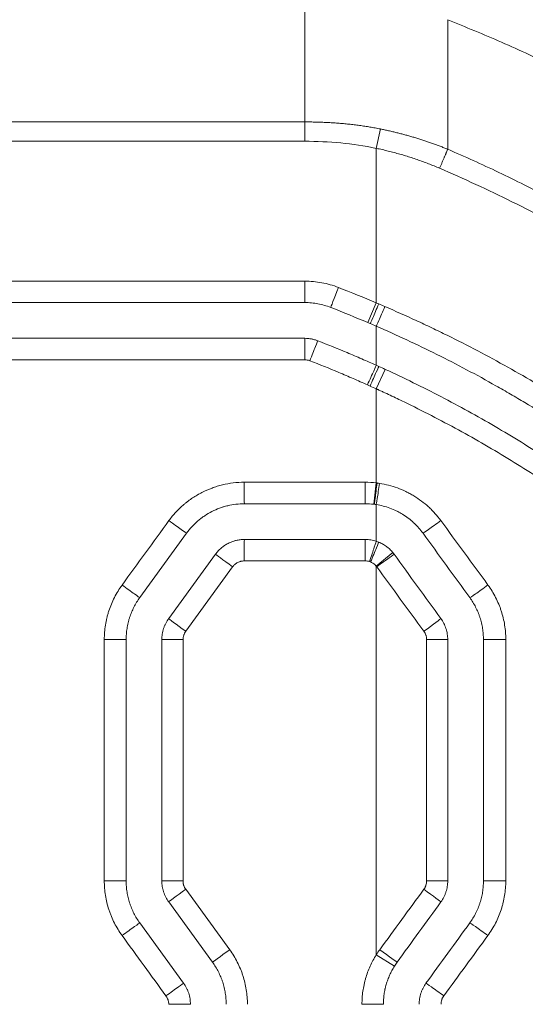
# Model space of a CAD drawing. Header units: millimetres. Extents: x 0 to 594, y 0 to 420.
# Tile 228 of 420: x 271.85 to 275.38, y 317.42 to 324.3. Entities that reach past the tile are written whole.
import ezdxf

# ---------------------------------------------------------------- set-up
doc = ezdxf.new("R2010")
doc.units = ezdxf.units.MM
doc.layers.add('1', color=7, linetype='Continuous', true_color=0xffffff)
doc.styles.add('Arial Unicode MS', font='txt')
doc.dimstyles.get("Standard").update_dxf_attribs({"dimtxt": 0.18, "dimasz": 0.18, "dimexe": 0.18, "dimexo": 0.0625, "dimgap": 0.09, "dimtad": 0, "dimtih": 1, "dimtoh": 1, "dimdec": 4, "dimzin": 0, "dimdsep": 46, "dimtxsty": 'Standard', "dimcen": 0.09, "dimadec": 0, "dimazin": 0, "dimtfac": 1, "dimtdec": 4, "dimtofl": 0, "dimtmove": 0, "dimatfit": 3, "dimfxl": 0, "dimtolj": 1, "dimtzin": 0, "dimarcsym": 0})

# ---------------------------------------------------------------- blocks, each defined once
blk = doc.blocks.new('_U0')
at = {"layer": '1', "color": 18, "lineweight": 13}
for p, q in [((147.6569, 304.1723), (147.6569, 390.192)), ((305.8469, 301.3923), (305.8469, 390.192)), ((147.6569, 388.192), (198.8518, 388.192)), ((305.8469, 388.192), (254.6521, 388.192))]:
    blk.add_line(p, q, dxfattribs=at)
at = {"layer": '1', "color": 18}
for points in [[(147.6569, 388.192), (151.1569, 389.1299), (151.1569, 387.2542)], [(305.8469, 388.192), (302.3469, 387.2542), (302.3469, 389.1299)]]:
    blk.add_solid(points, dxfattribs=at)
at = {"layer": '1', "color": 18, "linetype": 'Continuous', "lineweight": 13, "char_height": 3.5, "attachment_point": 7, "line_spacing_factor": 1.047437, "style": 'Arial Unicode MS'}
for s, insert in [('\\fArial Unicode MS|b0|i0;\\W1.0000;3.16', (200.5373, 385.5562)), ('\\fArial Unicode MS|b0|i0;\\W1.0000;LIFT POINT SPAN', (213.2036, 385.5562))]:
    blk.add_mtext(s, dxfattribs=dict(at, insert=insert))
blk = doc.blocks.new('_U8')
at = {"layer": '1', "color": 18, "lineweight": 13}
for p, q in [((305.8469, 341.6323), (287.0636, 341.6323)), ((289.0636, 341.6323), (289.0636, 254.0957)), ((305.8469, 301.3923), (287.0636, 301.3923)), ((289.0636, 254.0957), (284.0636, 254.0957))]:
    blk.add_line(p, q, dxfattribs=at)
at = {"layer": '1', "color": 18}
for points in [[(289.0636, 341.6323), (290.0014, 338.1323), (288.1258, 338.1323)], [(289.0636, 301.3923), (288.1258, 304.8923), (290.0014, 304.8923)]]:
    blk.add_solid(points, dxfattribs=at)
at = {"layer": '1', "color": 18, "linetype": 'Continuous', "lineweight": 13, "char_height": 3.5, "attachment_point": 7, "line_spacing_factor": 1.047437, "style": 'Arial Unicode MS'}
for s, insert in [('\\fArial Unicode MS|b0|i0;\\W1.0000;0.8', (259.842, 251.4599)), ('\\fArial Unicode MS|b0|i0;\\W1.0000;CTRS', (269.7891, 251.4599)), ('\\fArial Unicode MS|b0|i0;\\W1.0000;AFT LIFT POINTS', (259.842, 244.3979))]:
    blk.add_mtext(s, dxfattribs=dict(at, insert=insert))

msp = doc.modelspace()

# ---------------------------------------------------------------- linework, layer by layer
at = {"layer": '1', "color": 155, "linetype": 'Continuous', "lineweight": 13}
for p, q in [((274.3415, 323.4021), (274.3703, 323.5375)), ((274.3415, 322.3214), (274.3415, 322.7733)), ((260.4709, 322.4733), (273.8408, 322.4733)), ((273.8415, 322.3233), (260.4708, 322.3233)), ((274.2828, 322.1834), (274.3415, 322.3214)), ((260.4708, 322.0733), (273.8415, 322.0733)), ((273.8408, 321.9233), (260.4709, 321.9233)), ((274.404, 321.8564), (274.3415, 321.7201)), ((273.4176, 321.0664), (274.264, 321.0664)), ((274.3237, 320.9129), (274.3415, 321.0618)), ((273.4189, 320.9164), (274.2641, 320.9164)), ((272.687, 320.2597), (273.0144, 320.7103)), ((274.2641, 320.6664), (273.4189, 320.6664)), ((272.8893, 320.1128), (273.2166, 320.5634)), ((274.264, 320.5164), (273.4176, 320.5164)), ((274.4576, 320.5748), (274.3415, 320.4798)), ((273.3366, 320.4752), (273.0088, 320.0246)), ((272.4389, 319.9658), (272.5915, 319.9658)), ((272.4389, 318.2783), (272.4389, 319.9658)), ((272.5915, 318.2783), (272.5915, 319.9658)), ((272.8415, 318.2783), (272.8415, 319.9658)), ((272.9897, 319.9658), (272.8415, 319.9658)), ((272.9897, 319.9658), (272.9897, 318.2783)), ((272.4389, 318.2783), (272.5915, 318.2783)), ((272.9897, 318.2783), (272.8415, 318.2783)), ((273.0088, 318.2195), (273.316, 317.7973)), ((273.196, 317.7091), (272.8893, 318.1313)), ((274.3415, 317.7616), (274.3415, 318.0982)), ((272.9938, 317.5622), (272.687, 317.9844)), ((274.4684, 317.6817), (274.3415, 317.7616)), ((272.8895, 317.4152), (273.0415, 317.4152)), ((274.2414, 317.4152), (274.3915, 317.4152))]:
    msp.add_line(p, q, dxfattribs=at)
for centre, major_axis, ratio, start_param, end_param in [((273.8415, 322.4733), (0, -0.15), 0.004571, 4.712389, 6.283185), ((274.0774, 322.429), (-0.0544, -0.1398), 0.00225, 4.713265, 6.283185), ((274.3588, 322.314), (0.059, 0.1379), 0.000846, 3.141593, 4.712752), ((274.4013, 322.2957), (0.0597, 0.1376), 0.002921, 3.142226, 4.713668), ((273.8415, 321.9233), (0, 0.15), 0.004571, 0, 1.570796), ((273.8778, 321.9165), (0.0544, 0.1398), 0.003951, 0.001448, 1.572335), ((274.2801, 321.748), (-0.0614, -0.1368), 0.000513, 3.141708, 4.712619), ((274.2981, 321.7398), (-0.0618, -0.1367), 0.000362, 3.141593, 4.712552), ((273.4189, 321.0664), (0, 0.15), 0.008435, 1.570796, 3.141593), ((274.2641, 321.0664), (0, 0.15), 0.000707, 1.570796, 3.141593), ((274.3473, 321.0611), (-0.0192, -0.1488), 0.000278, 0, 1.570832), ((274.3647, 321.0586), (-0.0232, -0.1482), 0.001105, 0.000087, 1.57097), ((272.893, 320.7985), (-0.1214, 0.0882), 0.007784, 1.560082, 3.131327), ((274.79, 320.7985), (0.1214, 0.0882), 0.012677, 3.15699, 4.73035), ((273.4189, 320.5164), (0, -0.15), 0.008435, 3.141593, 4.712389), ((274.2641, 320.5164), (0, -0.15), 0.000707, 3.141593, 4.712389), ((274.2951, 320.5115), (0.0464, 0.1426), 0.000404, 0.000066, 1.570928), ((274.302, 320.509), (0.0569, 0.1388), 0.000334, 0, 1.570933), ((273.338, 320.4752), (0.1214, -0.0882), 0.005393, 3.141593, 4.704966), ((274.345, 320.4752), (-0.1214, -0.0882), 0.000097, 1.570929, 3.141593), ((272.5657, 320.3479), (-0.1214, 0.0882), 0.009544, 1.55766, 3.128906), ((275.1173, 320.3479), (0.1214, 0.0882), 0.021615, 3.170035, 4.743509), ((273.0106, 320.0246), (0.1214, -0.0882), 0.007153, 3.141593, 4.702545), ((274.6724, 320.0246), (-0.1214, -0.0882), 0.008993, 1.583341, 3.141593), ((274.6915, 319.9658), (-0.15, 0), 0.000106, 3.141593, 4.696087), ((275.2414, 319.9658), (0.15, 0), 0.000925, 1.527473, 3.102064), ((274.6915, 318.2783), (-0.15, 0), 0.000012, 1.586554, 3.141593), ((275.2414, 318.2783), (0.15, 0), 0.000144, 1.53005, 3.104291), ((273.0106, 318.2195), (0.1214, 0.0882), 0.007153, 1.580641, 3.141593), ((274.6724, 318.2195), (-0.1214, 0.0882), 0.008746, 3.141593, 4.700326), ((272.5657, 317.8962), (-0.1214, -0.0882), 0.009544, 3.15428, 4.725525), ((275.1173, 317.8962), (0.1214, -0.0882), 0.020491, 1.542517, 3.115524), ((273.3174, 317.7973), (0.1214, 0.0882), 0.005504, 1.578372, 3.141593), ((274.3657, 317.7973), (-0.1214, 0.0882), 0.000646, 3.141593, 4.711499), ((272.8724, 317.474), (-0.1214, -0.0882), 0.007895, 3.152011, 4.723256), ((274.8106, 317.474), (0.1214, -0.0882), 0.012385, 1.553575, 3.126591)]:
    msp.add_ellipse(centre, major_axis=major_axis, ratio=ratio, start_param=start_param, end_param=end_param, dxfattribs=at)
for points, knots in [([(273.8415, 324.4835), (273.8415, 324.3681), (273.8416, 324.0992), (273.8415, 323.7659), (273.8415, 323.5869)], [0, 0, 0, 0, 0.5, 1, 1, 1, 1]), ([(279.4209, 321.0992), (279.2989, 321.2266), (279.0572, 321.479), (278.6822, 321.8375), (278.3036, 322.1765), (277.921, 322.4945), (277.5358, 322.7918), (277.1489, 323.0683), (276.7611, 323.324), (276.3736, 323.5591), (275.9873, 323.7741), (275.6032, 323.969), (275.2227, 324.1458), (274.9674, 324.2503), (274.8415, 324.3019)], [0, 0, 0, 0, 0.093686, 0.185628, 0.275781, 0.364091, 0.450508, 0.534995, 0.617523, 0.698062, 0.776592, 0.853102, 0.927578, 1, 1, 1, 1]), ([(274.8415, 323.3958), (274.8415, 323.5754), (274.8416, 323.9146), (274.8415, 324.1856), (274.8415, 324.3019)], [0, 0, 0, 0, 0.492429, 1, 1, 1, 1]), ([(260.4539, 323.5868), (262.409, 323.5868), (264.3721, 323.5868), (268.8367, 323.5868), (271.3404, 323.5869), (273.8415, 323.5869)], [0, 0, 0, 0, 0.440579, 0.440579, 1, 1, 1, 1]), ([(273.8415, 323.5869), (273.8546, 323.5868), (273.8806, 323.5868), (273.9196, 323.586), (273.9583, 323.5848), (273.9969, 323.5831), (274.0353, 323.5809), (274.0734, 323.5782), (274.1114, 323.575), (274.1491, 323.5713), (274.1866, 323.567), (274.2238, 323.5622), (274.2608, 323.5568), (274.2976, 323.551), (274.334, 323.5446), (274.3582, 323.5398), (274.3703, 323.5375)], [0, 0, 0, 0, 0.073584, 0.146838, 0.219759, 0.292344, 0.364594, 0.436507, 0.508085, 0.579329, 0.650242, 0.720827, 0.791089, 0.861035, 0.930669, 1, 1, 1, 1]), ([(274.3703, 323.5375), (274.38, 323.5355), (274.3993, 323.5316), (274.4281, 323.5253), (274.4568, 323.5187), (274.4853, 323.5118), (274.5137, 323.5047), (274.542, 323.4972), (274.57, 323.4895), (274.5979, 323.4814), (274.6257, 323.4731), (274.6532, 323.4645), (274.6807, 323.4555), (274.7079, 323.4463), (274.735, 323.4368), (274.7619, 323.427), (274.7886, 323.4169), (274.8151, 323.4066), (274.8327, 323.3994), (274.8415, 323.3958)], [0, 0, 0, 0, 0.06005, 0.11993, 0.179643, 0.23919, 0.298576, 0.357802, 0.416874, 0.475794, 0.534566, 0.593196, 0.651687, 0.710044, 0.768272, 0.826376, 0.884362, 0.942235, 1, 1, 1, 1]), ([(273.8413, 323.4515), (272.5894, 323.4515), (271.3376, 323.4515), (268.8357, 323.4515), (267.5856, 323.4515), (265.0885, 323.4515), (263.8415, 323.4515), (261.8863, 323.4515), (261.1765, 323.4515), (260.4677, 323.4515)], [0, 0, 0, 0, 0.280048, 0.280048, 0.560097, 0.560097, 0.840145, 0.840145, 1, 1, 1, 1]), ([(274.7844, 323.263), (274.7715, 323.2685), (274.7457, 323.2795), (274.7065, 323.295), (274.6671, 323.3098), (274.6274, 323.3239), (274.5875, 323.3372), (274.5472, 323.3498), (274.5067, 323.3617), (274.4659, 323.3728), (274.4247, 323.3833), (274.3833, 323.3931), (274.3555, 323.3991), (274.3415, 323.4021)], [0, 0, 0, 0, 0.090688, 0.18125, 0.271744, 0.362227, 0.452758, 0.543391, 0.634182, 0.725186, 0.816456, 0.908043, 1, 1, 1, 1]), ([(274.8415, 323.3958), (274.901, 323.3699), (275.0207, 323.3178), (275.1992, 323.2345), (275.3781, 323.1469), (275.5572, 323.0544), (275.7362, 322.9572), (275.9151, 322.8552), (276.0936, 322.7482), (276.2715, 322.6364), (276.4488, 322.5195), (276.6251, 322.3977), (276.8004, 322.2708), (276.9744, 322.1388), (277.147, 322.0017), (277.3179, 321.8596), (277.4871, 321.7122), (277.6542, 321.5598), (277.8192, 321.4021), (277.9818, 321.2393), (278.1417, 321.0712), (278.2992, 320.8981), (278.401, 320.7791), (278.4521, 320.7193)], [0, 0, 0, 0, 0.042672, 0.085877, 0.129608, 0.173858, 0.218621, 0.263893, 0.309669, 0.355944, 0.402714, 0.44997, 0.497705, 0.545913, 0.594589, 0.643725, 0.693315, 0.743351, 0.793824, 0.84473, 0.896063, 0.947821, 1, 1, 1, 1]), ([(278.4078, 320.6752), (278.2365, 320.8579), (277.8962, 321.2208), (277.3373, 321.7143), (276.7953, 322.1308), (276.279, 322.4786), (275.8752, 322.72), (275.5449, 322.9003), (275.2924, 323.0293), (275.0395, 323.1507), (274.8692, 323.2257), (274.7844, 323.263)], [0, 0, 0, 0, 0.168141, 0.33397, 0.500031, 0.625898, 0.749846, 0.813604, 0.876411, 0.938476, 1, 1, 1, 1]), ([(273.8408, 322.4733), (273.8612, 322.4733), (273.8814, 322.4724), (273.9215, 322.4686), (273.9612, 322.463), (274.0002, 322.4538), (274.0389, 322.4428), (274.058, 322.4364), (274.077, 322.429)], [0, 0, 0, 0, 0.25, 0.25, 0.5, 0.75, 0.75, 1, 1, 1, 1]), ([(274.023, 322.2892), (274.0084, 322.2949), (273.9936, 322.2999), (273.9639, 322.3083), (273.934, 322.3154), (273.9035, 322.3197), (273.8727, 322.3226), (273.8572, 322.3233), (273.8415, 322.3233)], [0, 0, 0, 0, 0.25, 0.25, 0.5, 0.75, 0.75, 1, 1, 1, 1]), ([(274.4017, 322.2957), (274.4753, 322.264), (274.5484, 322.2314), (274.6574, 322.1811), (274.6936, 322.1641), (274.7659, 322.1296), (274.8018, 322.1122), (274.9811, 322.0238), (275.1225, 321.9495), (275.4011, 321.7938), (275.5384, 321.7124), (275.6905, 321.6168), (275.7074, 321.6061), (275.7411, 321.5846), (275.7579, 321.5738), (275.8082, 321.5413), (275.8415, 321.5194), (275.941, 321.4532), (276.0067, 321.4083), (276.2016, 321.2713), (276.3289, 321.1768), (276.578, 320.9816), (276.6999, 320.881), (276.9383, 320.6734), (277.0549, 320.5665), (277.2826, 320.3465), (277.3938, 320.2333), (277.5023, 320.1169)], [0, 0, 0, 0, 0.0625, 0.0625, 0.09375, 0.09375, 0.125, 0.125, 0.25, 0.25, 0.375, 0.375, 0.390625, 0.390625, 0.40625, 0.40625, 0.4375, 0.4375, 0.5, 0.5, 0.625, 0.625, 0.75, 0.75, 0.875, 0.875, 1, 1, 1, 1]), ([(274.3415, 322.1581), (274.4848, 322.0959), (274.6262, 322.0301), (274.9054, 321.8912), (275.0604, 321.809), (275.2131, 321.7221), (275.247, 321.7027), (275.2639, 321.693), (275.3145, 321.6635), (275.3482, 321.6437), (275.4485, 321.5836), (275.5149, 321.5427), (275.7122, 321.4174), (275.8413, 321.3306), (276.0317, 321.1955), (276.126, 321.1266), (276.219, 321.056), (276.2652, 321.0203), (276.2806, 321.0084), (276.3113, 320.9844), (276.3266, 320.9724), (276.464, 320.8637), (276.5833, 320.7641), (276.8166, 320.559), (276.9305, 320.4535), (277.0695, 320.3179), (277.0971, 320.2906), (277.1521, 320.2356), (277.1794, 320.2079), (277.2607, 320.1243), (277.3142, 320.0679), (277.367, 320.0108)], [0, 0, 0, 0, 0.125, 0.125, 0.25, 0.265625, 0.265625, 0.28125, 0.28125, 0.3125, 0.3125, 0.375, 0.375, 0.5, 0.5, 0.5625, 0.59375, 0.59375, 0.609375, 0.609375, 0.625, 0.625, 0.75, 0.75, 0.875, 0.875, 0.90625, 0.90625, 0.9375, 0.9375, 1, 1, 1, 1]), ([(273.8415, 322.0733), (273.8493, 322.0733), (273.8571, 322.0729), (273.8725, 322.0715), (273.8877, 322.0694), (273.9027, 322.0658), (273.9176, 322.0616), (273.9249, 322.0591), (273.9322, 322.0563)], [0, 0, 0, 0, 0.25, 0.25, 0.5, 0.75, 0.75, 1, 1, 1, 1]), ([(273.9322, 322.0563), (274.0012, 322.0294), (274.0697, 322.0017), (274.1721, 321.9588), (274.2061, 321.9443), (274.2739, 321.9149), (274.3078, 321.9), (274.3415, 321.8848)], [0, 0, 0, 0, 0.5, 0.5, 0.75, 0.75, 1, 1, 1, 1]), ([(274.28, 321.748), (274.2468, 321.7629), (274.2135, 321.7775), (274.1467, 321.8065), (274.1132, 321.8207), (274.0125, 321.8629), (273.945, 321.8901), (273.8772, 321.9165)], [0, 0, 0, 0, 0.25, 0.25, 0.5, 0.5, 1, 1, 1, 1]), ([(274.404, 321.8564), (274.5363, 321.7958), (274.6664, 321.7321), (274.9225, 321.5989), (275.0485, 321.5294), (275.2964, 321.3845), (275.4184, 321.3091), (275.6582, 321.1526), (275.7762, 321.0715), (276.008, 320.9034), (276.1219, 320.8165), (276.3458, 320.6369), (276.4557, 320.5442), (276.6175, 320.4006), (276.6842, 320.3399), (276.7502, 320.278), (276.7766, 320.2532), (276.7897, 320.2407), (276.8289, 320.2032), (276.855, 320.178), (276.9842, 320.0513), (277.0851, 319.9475), (277.1833, 319.8412)], [0, 0, 0, 0, 0.125, 0.125, 0.25, 0.25, 0.375, 0.375, 0.5, 0.5, 0.625, 0.625, 0.75, 0.75, 0.8125, 0.828125, 0.828125, 0.84375, 0.84375, 0.875, 0.875, 1, 1, 1, 1]), ([(274.3415, 321.0618), (274.3415, 321.0906), (274.3415, 321.3101), (274.3415, 321.5295), (274.3415, 321.7201)], [0, 0, 0, 0, 0.131412, 1, 1, 1, 1]), ([(277.0957, 319.7415), (276.9981, 319.8461), (276.8981, 319.9482), (276.7698, 320.0726), (276.744, 320.0974), (276.705, 320.1343), (276.692, 320.1465), (276.6659, 320.1709), (276.6528, 320.1831), (276.5872, 320.2437), (276.5341, 320.2914), (276.3736, 320.4324), (276.2646, 320.5234), (276.0427, 320.6997), (275.9297, 320.785), (275.6999, 320.9499), (275.5831, 321.0295), (275.3455, 321.1831), (275.2247, 321.257), (274.9792, 321.3992), (274.8545, 321.4674), (274.6644, 321.5654), (274.5686, 321.6134), (274.4555, 321.6674), (274.3986, 321.6939), (274.3701, 321.707), (274.3558, 321.7136), (274.3487, 321.7168), (274.3451, 321.7185), (274.3433, 321.7193), (274.3424, 321.7197), (274.342, 321.7199), (274.3418, 321.72), (274.3416, 321.72), (274.3415, 321.7201)], [0, 0, 0, 0, 0.125, 0.125, 0.15625, 0.15625, 0.171875, 0.171875, 0.1875, 0.1875, 0.25, 0.25, 0.375, 0.375, 0.5, 0.5, 0.625, 0.625, 0.75, 0.75, 0.875, 0.875, 0.9375, 0.96875, 0.984375, 0.992188, 0.996094, 0.998047, 0.999023, 0.999512, 0.999756, 0.999878, 0.999878, 1, 1, 1, 1]), ([(272.8911, 320.7985), (272.9062, 320.8193), (272.9225, 320.8391), (272.9572, 320.8766), (272.9757, 320.8943), (273.0001, 320.9151), (273.005, 320.9192), (273.0126, 320.9252), (273.0151, 320.9272), (273.0202, 320.9312), (273.0227, 320.9331), (273.0355, 320.9428), (273.046, 320.9502), (273.0778, 320.9714), (273.0997, 320.9842), (273.145, 321.0072), (273.1684, 321.0174), (273.1986, 321.0285), (273.2047, 321.0307), (273.2169, 321.0348), (273.223, 321.0367), (273.2414, 321.0423), (273.2537, 321.0456), (273.2908, 321.0545), (273.3158, 321.0589), (273.3664, 321.0649), (273.3919, 321.0664), (273.4176, 321.0664)], [0, 0, 0, 0, 0.125, 0.125, 0.25, 0.25, 0.28125, 0.28125, 0.296875, 0.296875, 0.3125, 0.3125, 0.375, 0.375, 0.5, 0.5, 0.625, 0.625, 0.65625, 0.65625, 0.6875, 0.6875, 0.75, 0.75, 0.875, 0.875, 1, 1, 1, 1]), ([(274.3649, 321.0586), (274.3862, 321.0553), (274.4073, 321.0509), (274.4486, 321.0403), (274.469, 321.034), (274.509, 321.0194), (274.5287, 321.0111), (274.5529, 320.9995), (274.5601, 320.996), (274.5673, 320.9923), (274.5721, 320.9898), (274.5745, 320.9885), (274.5863, 320.9821), (274.5957, 320.9767), (274.6232, 320.9601), (274.6585, 320.9362), (274.6914, 320.909), (274.715, 320.8874), (274.7266, 320.8762), (274.7378, 320.8646), (274.7452, 320.8568), (274.7489, 320.8528), (274.7669, 320.8327), (274.7805, 320.816), (274.7933, 320.7985)], [0, 0, 0, 0, 0.125, 0.125, 0.25, 0.25, 0.375, 0.375, 0.40625, 0.421875, 0.421875, 0.4375, 0.4375, 0.5, 0.5, 0.625, 0.75, 0.75, 0.8125, 0.84375, 0.84375, 0.875, 0.875, 1, 1, 1, 1]), ([(273.0144, 320.7103), (273.026, 320.7263), (273.0385, 320.7415), (273.0651, 320.7703), (273.0792, 320.7838), (273.1016, 320.803), (273.1093, 320.8091), (273.1191, 320.8166), (273.1211, 320.8181), (273.1251, 320.821), (273.1311, 320.8253), (273.1372, 320.8295), (273.1576, 320.8432), (273.1914, 320.8629), (273.2272, 320.8786), (273.2502, 320.8871), (273.2572, 320.8896), (273.2642, 320.8919), (273.2689, 320.8934), (273.2713, 320.8941), (273.2831, 320.8977), (273.2926, 320.9003), (273.3213, 320.9072), (273.3406, 320.9106), (273.3795, 320.9153), (273.3991, 320.9164), (273.4189, 320.9164)], [0, 0, 0, 0, 0.125, 0.125, 0.25, 0.25, 0.3125, 0.3125, 0.328125, 0.328125, 0.34375, 0.375, 0.375, 0.5, 0.625, 0.625, 0.65625, 0.671875, 0.671875, 0.6875, 0.6875, 0.75, 0.75, 0.875, 0.875, 1, 1, 1, 1]), ([(274.6686, 320.7103), (274.6591, 320.7235), (274.6488, 320.7363), (274.6352, 320.7516), (274.6324, 320.7546), (274.6268, 320.7607), (274.6239, 320.7637), (274.6152, 320.7725), (274.6093, 320.7782), (274.5912, 320.7949), (274.5661, 320.8159), (274.5392, 320.8343), (274.5183, 320.8471), (274.5076, 320.8533), (274.4967, 320.8591), (274.4894, 320.8628), (274.4857, 320.8647), (274.4671, 320.8737), (274.452, 320.8801), (274.4213, 320.8914), (274.4056, 320.8963), (274.374, 320.9045), (274.3579, 320.9078), (274.3415, 320.9104)], [0, 0, 0, 0, 0.125, 0.125, 0.15625, 0.15625, 0.1875, 0.1875, 0.25, 0.25, 0.375, 0.5, 0.5, 0.5625, 0.59375, 0.59375, 0.625, 0.625, 0.75, 0.75, 0.875, 0.875, 1, 1, 1, 1]), ([(273.2166, 320.5634), (273.2225, 320.5714), (273.2287, 320.579), (273.242, 320.5933), (273.249, 320.6001), (273.2602, 320.6096), (273.2659, 320.6142), (273.2718, 320.6186), (273.2759, 320.6215), (273.2779, 320.6229), (273.2882, 320.6297), (273.2966, 320.6347), (273.314, 320.6436), (273.323, 320.6475), (273.3368, 320.6526), (273.3414, 320.6542), (273.3485, 320.6563), (273.3509, 320.657), (273.3556, 320.6583), (273.358, 320.6589), (273.37, 320.6618), (273.3797, 320.6635), (273.3992, 320.6658), (273.409, 320.6664), (273.4189, 320.6664)], [0, 0, 0, 0, 0.125, 0.125, 0.25, 0.25, 0.3125, 0.34375, 0.34375, 0.375, 0.375, 0.5, 0.5, 0.625, 0.625, 0.6875, 0.6875, 0.71875, 0.71875, 0.75, 0.75, 0.875, 0.875, 1, 1, 1, 1]), ([(274.3415, 320.6541), (274.329, 320.6582), (274.3162, 320.6613), (274.2904, 320.6654), (274.2774, 320.6664), (274.2641, 320.6664)], [0, 0, 0, 0, 0.5, 0.5, 1, 1, 1, 1]), ([(274.3589, 320.6478), (274.3685, 320.6438), (274.387, 320.6349), (274.4043, 320.6237), (274.4147, 320.616), (274.4167, 320.6145), (274.4208, 320.6112), (274.4228, 320.6096), (274.4288, 320.6046), (274.4327, 320.6011), (274.4439, 320.5904), (274.451, 320.5828), (274.4576, 320.5748)], [0, 0, 0, 0, 0.25, 0.5, 0.5, 0.5625, 0.5625, 0.625, 0.625, 0.75, 0.75, 1, 1, 1, 1]), ([(273.4176, 320.5164), (273.4137, 320.5164), (273.4058, 320.516), (273.3981, 320.5146), (273.3923, 320.5132), (273.3904, 320.5127), (273.3866, 320.5115), (273.3847, 320.5109), (273.3792, 320.5089), (273.3721, 320.5057), (273.3653, 320.5018), (273.3612, 320.499), (273.3604, 320.4985), (273.3587, 320.4973), (273.3564, 320.4956), (273.3541, 320.4937), (273.3496, 320.4899), (273.3468, 320.4872), (273.3415, 320.4814), (273.339, 320.4784), (273.3366, 320.4752)], [0, 0, 0, 0, 0.125, 0.25, 0.25, 0.3125, 0.3125, 0.375, 0.375, 0.5, 0.625, 0.625, 0.65625, 0.65625, 0.6875, 0.75, 0.75, 0.875, 0.875, 1, 1, 1, 1]), ([(274.3415, 320.4798), (274.3389, 320.483), (274.336, 320.486), (274.3315, 320.4903), (274.33, 320.4917), (274.3276, 320.4937), (274.3268, 320.4944), (274.3252, 320.4956), (274.3243, 320.4963), (274.3202, 320.4993), (274.3132, 320.5038), (274.3058, 320.5074), (274.302, 320.509)], [0, 0, 0, 0, 0.25, 0.25, 0.375, 0.375, 0.4375, 0.4375, 0.5, 0.5, 0.75, 1, 1, 1, 1]), ([(272.4389, 319.9658), (272.4389, 319.983), (272.4396, 320), (272.4423, 320.034), (272.4463, 320.0677), (272.4529, 320.1011), (272.4589, 320.1259), (272.4611, 320.1342), (272.4646, 320.1466), (272.4658, 320.1507), (272.4683, 320.1589), (272.4696, 320.163), (272.4762, 320.1833), (272.4821, 320.1992), (272.4951, 320.2306), (272.5093, 320.2613), (272.5259, 320.2909), (272.5437, 320.3198), (272.5531, 320.334), (272.5632, 320.3479)], [0, 0, 0, 0, 0.125, 0.125, 0.25, 0.375, 0.375, 0.4375, 0.4375, 0.46875, 0.46875, 0.5, 0.5, 0.625, 0.625, 0.75, 0.875, 0.875, 1, 1, 1, 1]), ([(275.123, 320.348), (275.1331, 320.3342), (275.1426, 320.32), (275.1605, 320.291), (275.1772, 320.2614), (275.1916, 320.2305), (275.2014, 320.2069), (275.2045, 320.1989), (275.209, 320.1869), (275.2105, 320.1828), (275.2133, 320.1747), (275.2147, 320.1707), (275.2213, 320.1504), (275.2259, 320.134), (275.2339, 320.101), (275.2405, 320.0678), (275.2445, 320.0341), (275.2466, 320.0087), (275.2473, 319.9959), (275.2477, 319.9831), (275.2479, 319.9745), (275.2479, 319.9702), (275.2479, 319.966)], [0, 0, 0, 0, 0.125, 0.125, 0.25, 0.375, 0.375, 0.4375, 0.4375, 0.46875, 0.46875, 0.5, 0.5, 0.625, 0.625, 0.75, 0.875, 0.875, 0.9375, 0.96875, 0.96875, 1, 1, 1, 1]), ([(272.5915, 319.9658), (272.5915, 319.979), (272.592, 319.9921), (272.5941, 320.0182), (272.5972, 320.0441), (272.6023, 320.0698), (272.6068, 320.0889), (272.6093, 320.0984), (272.6121, 320.1079), (272.614, 320.1142), (272.615, 320.1173), (272.6201, 320.133), (272.6246, 320.1453), (272.6347, 320.1694), (272.6456, 320.1931), (272.6583, 320.2158), (272.672, 320.2381), (272.6793, 320.249), (272.687, 320.2597)], [0, 0, 0, 0, 0.125, 0.125, 0.25, 0.375, 0.375, 0.4375, 0.46875, 0.46875, 0.5, 0.5, 0.625, 0.625, 0.75, 0.875, 0.875, 1, 1, 1, 1]), ([(274.996, 320.2597), (275.0038, 320.249), (275.0111, 320.2381), (275.0247, 320.2158), (275.0375, 320.193), (275.0484, 320.1693), (275.056, 320.1511), (275.0596, 320.1419), (275.0629, 320.1326), (275.065, 320.1264), (275.0661, 320.1233), (275.0712, 320.1076), (275.0747, 320.095), (275.0808, 320.0696), (275.0859, 320.044), (275.0889, 320.0181), (275.091, 319.9921), (275.0915, 319.979), (275.0915, 319.9658)], [0, 0, 0, 0, 0.125, 0.125, 0.25, 0.375, 0.375, 0.4375, 0.46875, 0.46875, 0.5, 0.5, 0.625, 0.625, 0.75, 0.875, 0.875, 1, 1, 1, 1]), ([(272.8415, 319.9658), (272.8415, 319.979), (272.8426, 319.992), (272.8466, 320.0178), (272.8497, 320.0304), (272.8547, 320.0461), (272.8558, 320.0492), (272.8581, 320.0554), (272.8593, 320.0584), (272.863, 320.0675), (272.8658, 320.0735), (272.8747, 320.0909), (272.8815, 320.1021), (272.8893, 320.1128)], [0, 0, 0, 0, 0.25, 0.25, 0.5, 0.5, 0.5625, 0.5625, 0.625, 0.625, 0.75, 0.75, 1, 1, 1, 1]), ([(274.7938, 320.1128), (274.8015, 320.1021), (274.8083, 320.0909), (274.8202, 320.0678), (274.8252, 320.0557), (274.8303, 320.0401), (274.8312, 320.0369), (274.833, 320.0306), (274.8338, 320.0274), (274.8361, 320.0178), (274.8374, 320.0114), (274.8405, 319.9921), (274.8415, 319.979), (274.8415, 319.9658)], [0, 0, 0, 0, 0.25, 0.25, 0.5, 0.5, 0.5625, 0.5625, 0.625, 0.625, 0.75, 0.75, 1, 1, 1, 1]), ([(273.0088, 320.0246), (273.0057, 320.0203), (273.0029, 320.0159), (272.9994, 320.0089), (272.9977, 320.0053), (272.9963, 320.0016), (272.9954, 319.9992), (272.995, 319.9979), (272.9929, 319.9917), (272.9917, 319.9866), (272.9901, 319.9763), (272.9897, 319.9711), (272.9897, 319.9658)], [0, 0, 0, 0, 0.25, 0.25, 0.375, 0.4375, 0.4375, 0.5, 0.5, 0.75, 0.75, 1, 1, 1, 1]), ([(274.694, 319.9658), (274.694, 319.9711), (274.6935, 319.9763), (274.6923, 319.9841), (274.6915, 319.9879), (274.6905, 319.9918), (274.6898, 319.9943), (274.6894, 319.9956), (274.6874, 320.0018), (274.6833, 320.0114), (274.6779, 320.0203), (274.6747, 320.0246)], [0, 0, 0, 0, 0.25, 0.25, 0.375, 0.4375, 0.4375, 0.5, 0.5, 0.75, 1, 1, 1, 1]), ([(272.5632, 317.8962), (272.5531, 317.9101), (272.5437, 317.9243), (272.5259, 317.9533), (272.5092, 317.9829), (272.495, 318.0138), (272.4852, 318.0375), (272.4821, 318.0454), (272.4776, 318.0575), (272.4762, 318.0615), (272.4734, 318.0696), (272.472, 318.0737), (272.4654, 318.094), (272.4608, 318.1104), (272.4529, 318.1433), (272.4463, 318.1765), (272.4423, 318.2102), (272.4403, 318.2356), (272.4398, 318.2441), (272.4391, 318.2611), (272.4389, 318.2697), (272.4389, 318.2783)], [0, 0, 0, 0, 0.125, 0.125, 0.25, 0.375, 0.375, 0.4375, 0.4375, 0.46875, 0.46875, 0.5, 0.5, 0.625, 0.625, 0.75, 0.875, 0.875, 0.9375, 0.9375, 1, 1, 1, 1]), ([(272.687, 317.9844), (272.6793, 317.9951), (272.672, 318.006), (272.6583, 318.0283), (272.6455, 318.0511), (272.6346, 318.0748), (272.6271, 318.0929), (272.6235, 318.1021), (272.6202, 318.1114), (272.618, 318.1176), (272.617, 318.1207), (272.6119, 318.1364), (272.6083, 318.149), (272.6022, 318.1744), (272.5972, 318.2), (272.5941, 318.2259), (272.592, 318.252), (272.5915, 318.2651), (272.5915, 318.2783)], [0, 0, 0, 0, 0.125, 0.125, 0.25, 0.375, 0.375, 0.4375, 0.46875, 0.46875, 0.5, 0.5, 0.625, 0.625, 0.75, 0.875, 0.875, 1, 1, 1, 1]), ([(272.8893, 318.1313), (272.8815, 318.142), (272.8747, 318.1532), (272.8629, 318.1763), (272.8579, 318.1884), (272.8528, 318.204), (272.8518, 318.2072), (272.85, 318.2135), (272.8492, 318.2167), (272.8469, 318.2263), (272.8456, 318.2327), (272.8426, 318.252), (272.8415, 318.2651), (272.8415, 318.2783)], [0, 0, 0, 0, 0.25, 0.25, 0.5, 0.5, 0.5625, 0.5625, 0.625, 0.625, 0.75, 0.75, 1, 1, 1, 1]), ([(272.9897, 318.2783), (272.9897, 318.273), (272.9901, 318.2678), (272.9913, 318.26), (272.9921, 318.2562), (272.9931, 318.2524), (272.9938, 318.2498), (272.9942, 318.2486), (272.9962, 318.2423), (272.9982, 318.2375), (273.003, 318.2282), (273.0057, 318.2238), (273.0088, 318.2195)], [0, 0, 0, 0, 0.25, 0.25, 0.375, 0.4375, 0.4375, 0.5, 0.5, 0.75, 0.75, 1, 1, 1, 1]), ([(274.6747, 318.2195), (274.6778, 318.2238), (274.6805, 318.2282), (274.6841, 318.2352), (274.6858, 318.2388), (274.6872, 318.2424), (274.6881, 318.2449), (274.6886, 318.2462), (274.6906, 318.2524), (274.6918, 318.2575), (274.6935, 318.2678), (274.6939, 318.273), (274.6939, 318.2783)], [0, 0, 0, 0, 0.25, 0.25, 0.375, 0.4375, 0.4375, 0.5, 0.5, 0.75, 0.75, 1, 1, 1, 1]), ([(274.8415, 318.2783), (274.8415, 318.2651), (274.8405, 318.2521), (274.8364, 318.2263), (274.8334, 318.2137), (274.8283, 318.198), (274.8272, 318.1949), (274.8249, 318.1887), (274.8238, 318.1857), (274.82, 318.1766), (274.8173, 318.1706), (274.8084, 318.1532), (274.8015, 318.142), (274.7938, 318.1313)], [0, 0, 0, 0, 0.25, 0.25, 0.5, 0.5, 0.5625, 0.5625, 0.625, 0.625, 0.75, 0.75, 1, 1, 1, 1]), ([(275.0915, 318.2783), (275.0915, 318.2651), (275.091, 318.252), (275.0889, 318.226), (275.0859, 318.2001), (275.0808, 318.1745), (275.0747, 318.1491), (275.0712, 318.1365), (275.0661, 318.1208), (275.065, 318.1177), (275.0629, 318.1115), (275.0596, 318.1022), (275.056, 318.093), (275.0484, 318.0748), (275.0375, 318.0511), (275.0247, 318.0283), (275.0111, 318.006), (275.0038, 317.9951), (274.996, 317.9844)], [0, 0, 0, 0, 0.125, 0.125, 0.25, 0.375, 0.375, 0.5, 0.5, 0.53125, 0.53125, 0.5625, 0.625, 0.625, 0.75, 0.875, 0.875, 1, 1, 1, 1]), ([(275.2475, 318.2783), (275.2475, 318.2611), (275.2468, 318.244), (275.2441, 318.2101), (275.2401, 318.1763), (275.2334, 318.143), (275.2274, 318.1181), (275.2252, 318.1098), (275.2217, 318.0975), (275.2205, 318.0933), (275.218, 318.0851), (275.2167, 318.0811), (275.21, 318.0607), (275.2041, 318.0448), (275.191, 318.0134), (275.1767, 317.9827), (275.16, 317.9532), (275.1422, 317.9242), (275.1327, 317.9101), (275.1225, 317.8962)], [0, 0, 0, 0, 0.125, 0.125, 0.25, 0.375, 0.375, 0.4375, 0.4375, 0.46875, 0.46875, 0.5, 0.5, 0.625, 0.625, 0.75, 0.875, 0.875, 1, 1, 1, 1]), ([(273.316, 317.7973), (273.3261, 317.7834), (273.3356, 317.7692), (273.3534, 317.7402), (273.37, 317.7105), (273.3842, 317.6797), (273.394, 317.656), (273.3971, 317.6481), (273.4016, 317.636), (273.403, 317.632), (273.4058, 317.6239), (273.4072, 317.6198), (273.4138, 317.5995), (273.4184, 317.5831), (273.4263, 317.5502), (273.4329, 317.5169), (273.4369, 317.4833), (273.4396, 317.4494), (273.4403, 317.4324), (273.4403, 317.4152)], [0, 0, 0, 0, 0.125, 0.125, 0.25, 0.375, 0.375, 0.4375, 0.4375, 0.46875, 0.46875, 0.5, 0.5, 0.625, 0.625, 0.75, 0.875, 0.875, 1, 1, 1, 1]), ([(274.2414, 317.4152), (274.2414, 317.4306), (274.2425, 317.4611), (274.2473, 317.5066), (274.2527, 317.5367), (274.2567, 317.5554), (274.2575, 317.5591), (274.2593, 317.5666), (274.262, 317.5777), (274.265, 317.5888), (274.2713, 317.6107), (274.2808, 317.6395), (274.2979, 317.6815), (274.3113, 317.7087), (274.3257, 317.7355), (274.3333, 317.7487), (274.3415, 317.7616)], [0, 0, 0, 0, 0.125, 0.25, 0.375, 0.375, 0.40625, 0.40625, 0.4375, 0.5, 0.5, 0.625, 0.75, 0.875, 0.875, 1, 1, 1, 1]), ([(273.2915, 317.4152), (273.2915, 317.4284), (273.291, 317.4415), (273.2889, 317.4676), (273.2859, 317.4935), (273.2808, 317.519), (273.2747, 317.5444), (273.2712, 317.557), (273.2661, 317.5726), (273.2651, 317.5757), (273.2629, 317.582), (273.2618, 317.5851), (273.2584, 317.5943), (273.256, 317.6004), (273.2485, 317.6186), (273.2375, 317.6424), (273.2247, 317.6652), (273.2111, 317.6875), (273.2038, 317.6984), (273.196, 317.7091)], [0, 0, 0, 0, 0.125, 0.125, 0.25, 0.375, 0.375, 0.5, 0.5, 0.53125, 0.53125, 0.5625, 0.5625, 0.625, 0.625, 0.75, 0.875, 0.875, 1, 1, 1, 1]), ([(274.4684, 317.6817), (274.4622, 317.6717), (274.4504, 317.6514), (274.4349, 317.62), (274.4218, 317.5877), (274.4145, 317.5656), (274.4096, 317.5487), (274.4073, 317.5402), (274.4052, 317.5316), (274.4039, 317.5259), (274.4033, 317.523), (274.4002, 317.5086), (274.3961, 317.4855), (274.3924, 317.4505), (274.3915, 317.427), (274.3915, 317.4152)], [0, 0, 0, 0, 0.125, 0.25, 0.375, 0.5, 0.5, 0.5625, 0.59375, 0.59375, 0.625, 0.625, 0.75, 0.875, 1, 1, 1, 1]), ([(273.0415, 317.4152), (273.0415, 317.4284), (273.0405, 317.4414), (273.0364, 317.4672), (273.0334, 317.4798), (273.0283, 317.4955), (273.0272, 317.4986), (273.0249, 317.5048), (273.0238, 317.5078), (273.02, 317.5169), (273.0173, 317.5229), (273.0084, 317.5403), (273.0015, 317.5515), (272.9938, 317.5622)], [0, 0, 0, 0, 0.25, 0.25, 0.5, 0.5, 0.5625, 0.5625, 0.625, 0.625, 0.75, 0.75, 1, 1, 1, 1]), ([(274.6893, 317.5622), (274.6815, 317.5515), (274.6747, 317.5404), (274.6658, 317.523), (274.6631, 317.5171), (274.6593, 317.508), (274.6581, 317.5049), (274.6559, 317.4987), (274.6548, 317.4956), (274.6497, 317.4799), (274.6466, 317.4672), (274.6426, 317.4415), (274.6415, 317.4284), (274.6415, 317.4152)], [0, 0, 0, 0, 0.25, 0.25, 0.375, 0.375, 0.4375, 0.4375, 0.5, 0.5, 0.75, 0.75, 1, 1, 1, 1]), ([(272.8895, 317.4152), (272.8895, 317.4205), (272.8891, 317.4257), (272.8879, 317.4335), (272.8871, 317.4373), (272.8861, 317.4411), (272.8854, 317.4437), (272.885, 317.4449), (272.883, 317.4512), (272.881, 317.456), (272.8774, 317.4629), (272.8762, 317.4652), (272.8734, 317.4697), (272.872, 317.4719), (272.8704, 317.474)], [0, 0, 0, 0, 0.25, 0.25, 0.375, 0.4375, 0.4375, 0.5, 0.5, 0.75, 0.75, 0.875, 0.875, 1, 1, 1, 1]), ([(274.8138, 317.474), (274.8107, 317.4697), (274.8079, 317.4653), (274.8043, 317.4583), (274.8027, 317.4547), (274.8012, 317.4511), (274.8003, 317.4486), (274.7999, 317.4473), (274.7978, 317.4411), (274.7966, 317.436), (274.795, 317.4257), (274.7946, 317.4205), (274.7946, 317.4152)], [0, 0, 0, 0, 0.25, 0.25, 0.375, 0.4375, 0.4375, 0.5, 0.5, 0.75, 0.75, 1, 1, 1, 1])]:
    msp.add_open_spline(points, degree=3, knots=knots, dxfattribs=at)
for points, weights in [([(273.8413, 323.4515), (273.8413, 323.525), (273.8415, 323.5869)], [1, 0.959322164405, 1]), ([(274.7844, 323.263), (274.8166, 323.3362), (274.8415, 323.3958)], [0.999999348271, 0.952421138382, 0.999999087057])]:
    msp.add_rational_spline(points, weights, degree=2, dxfattribs=at)
for points in [[(274.3415, 323.4021), (274.1766, 323.4371), (274.0097, 323.4515), (273.8413, 323.4515)], [(274.3415, 322.7733), (274.3415, 322.9829), (274.3415, 323.1925), (274.3415, 323.4021)], [(274.077, 322.429), (274.1657, 322.3945), (274.2539, 322.3586), (274.3415, 322.3214)], [(274.3415, 322.3214), (274.3473, 322.3189), (274.3531, 322.3165), (274.359, 322.314)], [(274.359, 322.314), (274.3732, 322.3079), (274.3875, 322.3018), (274.4017, 322.2957)], [(274.2828, 322.1834), (274.1967, 322.22), (274.1101, 322.2553), (274.023, 322.2892)], [(274.2998, 322.1761), (274.2941, 322.1785), (274.2884, 322.1809), (274.2828, 322.1834)], [(274.3415, 322.1581), (274.3276, 322.1641), (274.3137, 322.1701), (274.2998, 322.1761)], [(274.3415, 322.1581), (274.3415, 322.067), (274.3415, 321.9759), (274.3415, 321.8848)], [(273.8772, 321.9165), (273.8713, 321.9188), (273.8594, 321.9221), (273.8471, 321.9233), (273.8408, 321.9233)], [(274.3599, 321.8765), (274.3538, 321.8793), (274.3476, 321.8821), (274.3415, 321.8848)], [(274.3599, 321.8765), (274.3746, 321.8699), (274.3893, 321.8632), (274.404, 321.8564)], [(274.2981, 321.7398), (274.292, 321.7426), (274.286, 321.7453), (274.28, 321.748)], [(274.3415, 321.7201), (274.327, 321.7267), (274.3126, 321.7333), (274.2981, 321.7398)], [(274.264, 321.0664), (274.29, 321.0664), (274.3158, 321.0649), (274.3415, 321.0618)], [(274.3415, 321.0618), (274.3435, 321.0616), (274.3454, 321.0613), (274.3474, 321.0611)], [(274.3474, 321.0611), (274.3532, 321.0603), (274.3591, 321.0595), (274.3649, 321.0586)], [(274.3237, 320.9129), (274.3039, 320.9152), (274.284, 320.9164), (274.2641, 320.9164)], [(274.3281, 320.9123), (274.3266, 320.9125), (274.3252, 320.9127), (274.3237, 320.9129)], [(274.3281, 320.9123), (274.3326, 320.9117), (274.3371, 320.9111), (274.3415, 320.9104)], [(274.3415, 320.6541), (274.3415, 320.7396), (274.3415, 320.825), (274.3415, 320.9104)], [(272.5632, 320.3479), (272.6725, 320.4981), (272.7818, 320.6483), (272.8911, 320.7985)], [(274.7933, 320.7985), (274.9032, 320.6484), (275.0131, 320.4982), (275.123, 320.348)], [(274.3415, 320.6541), (274.3474, 320.6522), (274.3532, 320.6501), (274.3589, 320.6478)], [(274.6686, 320.7103), (274.7778, 320.5601), (274.8869, 320.4099), (274.996, 320.2597)], [(274.295, 320.5115), (274.29, 320.5131), (274.2798, 320.5156), (274.2693, 320.5164), (274.264, 320.5164)], [(274.302, 320.509), (274.2997, 320.5099), (274.2974, 320.5107), (274.295, 320.5115)], [(274.4576, 320.5748), (274.4606, 320.5711), (274.4636, 320.5673), (274.4664, 320.5634)], [(274.4664, 320.5634), (274.5755, 320.4132), (274.6846, 320.263), (274.7938, 320.1128)], [(274.3415, 320.1988), (274.3415, 320.2925), (274.3415, 320.3861), (274.3415, 320.4798)], [(274.3451, 320.4752), (274.3439, 320.4768), (274.3427, 320.4783), (274.3415, 320.4798)], [(274.6747, 320.0246), (274.5648, 320.1748), (274.455, 320.325), (274.3451, 320.4752)], [(274.3415, 318.0982), (274.3415, 318.7984), (274.3415, 319.4986), (274.3415, 320.1988)], [(274.6939, 318.2783), (274.6939, 318.8408), (274.6939, 319.4033), (274.694, 319.9658)], [(274.8415, 319.9658), (274.8415, 319.4033), (274.8415, 318.8408), (274.8415, 318.2783)], [(275.0915, 319.9658), (275.0915, 319.4033), (275.0915, 318.8408), (275.0915, 318.2783)], [(275.2479, 319.966), (275.2477, 319.4034), (275.2476, 318.8409), (275.2475, 318.2783)], [(274.3658, 317.7973), (274.4688, 317.938), (274.5717, 318.0788), (274.6747, 318.2195)], [(274.7938, 318.1313), (274.6915, 317.9906), (274.5893, 317.8499), (274.487, 317.7091)], [(274.996, 317.9844), (274.8938, 317.8437), (274.7915, 317.7029), (274.6893, 317.5622)], [(272.8704, 317.474), (272.768, 317.6147), (272.6656, 317.7555), (272.5632, 317.8962)], [(275.1225, 317.8962), (275.0196, 317.7555), (274.9167, 317.6147), (274.8138, 317.474)], [(274.3415, 317.7616), (274.3492, 317.7737), (274.3573, 317.7856), (274.3658, 317.7973)], [(274.4684, 317.6817), (274.4743, 317.691), (274.4805, 317.7001), (274.487, 317.7091)]]:
    msp.add_open_spline(points, degree=3, dxfattribs=at)

# ---------------------------------------------------------------- dimensions: what is measured, and where the dimension line sits
at = {"layer": '1', "color": 18, "linetype": 'Continuous', "lineweight": 13}
dim = msp.add_linear_dim(base=(305.8469, 388.192), p1=(147.6569, 304.1723), p2=(305.8469, 301.3923), text=' <> \\fArial Unicode MS|b0|i0;\\C18;{\\H1.00x;\\fArial Unicode MS|b0|i0;LIFT POINT SPAN\\fArial Unicode MS|b0|i0;}\\C18;', dimstyle='Standard', override={"dimtxt": 3.5, "dimasz": 3.5, "dimexe": 2, "dimexo": 0, "dimgap": 1.5, "dimtih": 1, "dimtoh": 1, "dimdec": 2, "dimlfac": 0.02, "dimdsep": 46, "dimlunit": 2, "dimtxsty": 'Arial Unicode MS', "dimsah": 1, "dimse1": 0, "dimse2": 0, "dimsd1": 0, "dimsd2": 0, "dimclrd": 18, "dimclre": 18, "dimclrt": 18, "dimtol": 0, "dimtm": -0.1, "dimtfac": 1, "dimtdec": 2, "dimtofl": 1, "dimtmove": 0, "dimlwd": 13, "dimlwe": 13}, dxfattribs=at)
dim.commit()
dim.dimension.update_dxf_attribs({"geometry": '_U0', "text_midpoint": (226.7519, 388.192), "dimtype": 160})
dim = msp.add_linear_dim(base=(289.0636, 301.3923), p1=(305.8469, 341.6323), p2=(305.8469, 301.3923), angle=90, text=' <> \\fArial Unicode MS|b0|i0;\\C18;{\\H1.00x;\\fArial Unicode MS|b0|i0;CTRS\\fArial Unicode MS|b0|i0;}\\C18;\\P\\fArial Unicode MS|b0|i0;\\C18;{\\H1.00x;\\fArial Unicode MS|b0|i0;AFT LIFT POINTS\\fArial Unicode MS|b0|i0;}\\C18;', dimstyle='Standard', override={"dimtxt": 3.5, "dimasz": 3.5, "dimexe": 2, "dimexo": 0, "dimgap": 1.5, "dimtih": 1, "dimtoh": 1, "dimdec": 1, "dimlfac": 0.02, "dimdsep": 46, "dimlunit": 2, "dimtxsty": 'Arial Unicode MS', "dimsah": 1, "dimse1": 0, "dimse2": 0, "dimsd1": 0, "dimsd2": 0, "dimclrd": 18, "dimclre": 18, "dimclrt": 18, "dimtol": 0, "dimtm": -0.1, "dimtfac": 1, "dimtdec": 2, "dimtofl": 1, "dimtmove": 1, "dimlwd": 13, "dimlwe": 13}, dxfattribs=at)
dim.commit()
dim.dimension.update_dxf_attribs({"geometry": '_U8', "text_midpoint": (279.4955, 250.5874), "dimtype": 160})

doc.saveas('drawing.dxf')
